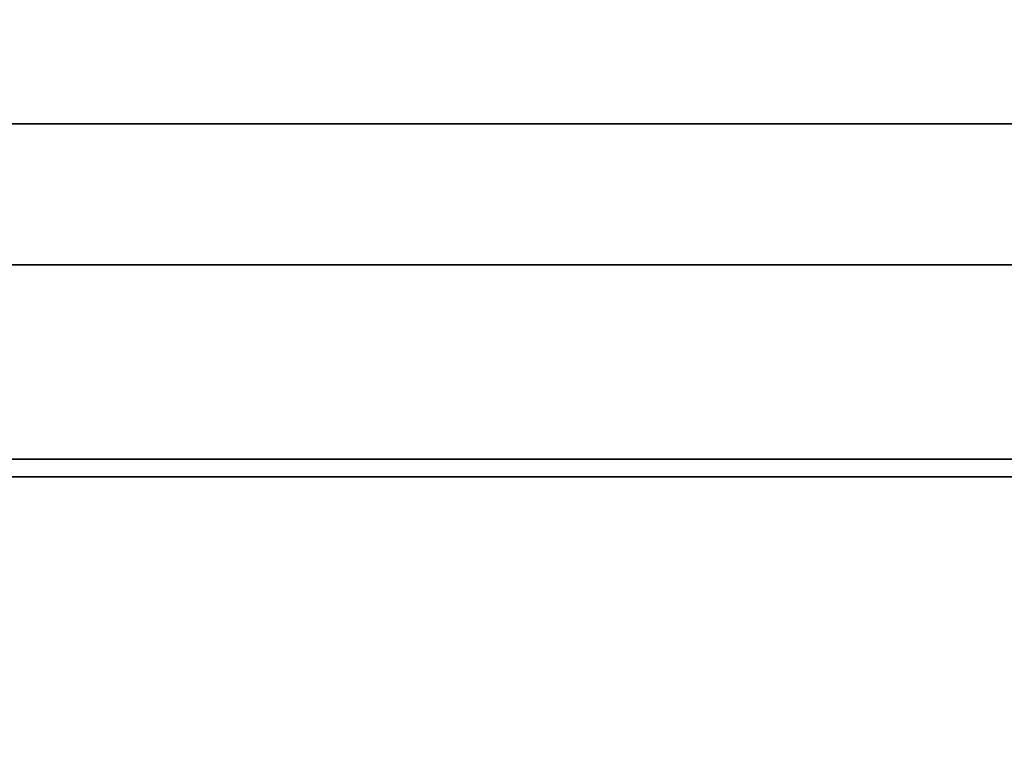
# Model space of a CAD drawing. Header units: millimetres. Extents: x -490 to 6690, y -115 to 132.
# Tile 521 of 656: x 2888 to 2902, y 12 to 22. Entities that reach past the tile are written whole.
import ezdxf

# ---------------------------------------------------------------- set-up
doc = ezdxf.new("R2010")
doc.units = ezdxf.units.MM
doc.layers.add('151', color=7, linetype='Continuous', true_color=0xffffff)

# ---------------------------------------------------------------- blocks, each defined once
blk = doc.blocks.new('UG_SURFACE_003')
at = {"layer": '151', "color": 252, "linetype": 'Continuous', "lineweight": 35}
for points in [[(3590, -6.2, 2202), (3590, 113.2, 2202), (2410, 113.2, 2202), (2410, -6.2, 2202)], [(2560, -6.2, 2052), (2560, 113.2, 2052), (3440, 113.2, 2052), (3440, -6.2, 2052)]]:
    blk.add_3dface(points, dxfattribs=at)
blk = doc.blocks.new('UG_SURFACE_187')
at = {"layer": '151', "color": 14, "linetype": 'Continuous', "lineweight": 35}
for points in [[(3417.3, 19, 2024.3), (3416, 19, 2023), (2584, 19, 2023), (2582.7, 19, 2024.3)], [(3417.3, -10, 2024.3), (3417.3, 19, 2024.3), (2582.7, 19, 2024.3), (2582.7, -10, 2024.3)], [(3416, 19, 2023), (3413.25, 16.25, 2020.25), (2586.75, 16.25, 2020.25), (2584, 19, 2023)], [(3413.25, 16.25, 2020.25), (3413.25, -22, 2020.25), (2586.75, -22, 2020.25), (2586.75, 16.25, 2020.25)]]:
    blk.add_3dface(points, dxfattribs=at)
blk = doc.blocks.new('UG_SURFACE_188')
at = {"layer": '151', "color": 7, "linetype": 'Continuous', "lineweight": 35}
for points in [[(2586.75, 16, 2020.25), (2586.75, -22, 2020.25), (3413.25, -22, 2020.25), (3413.25, 16, 2020.25)], [(3413, 16, 2020), (2587, 16, 2020), (2586.75, 16, 2020.25), (3413.25, 16, 2020.25)], [(3413, 16, 2020), (3413, -22, 2020), (2587, -22, 2020), (2587, 16, 2020)]]:
    blk.add_3dface(points, dxfattribs=at)
blk = doc.blocks.new('UG_SURFACE_214')
at = {"layer": '151', "color": 254, "linetype": 'Continuous', "lineweight": 35}
for points in [[(3423.25, 111.75, 2030.25), (2576.75, 111.75, 2030.25), (2576.75, -10, 2030.25), (3423.25, -10, 2030.25)], [(3401.25, 111.75, 2008.25), (3401.25, 4, 2008.25), (2598.75, 4, 2008.25), (2598.75, 111.75, 2008.25)], [(3417.5, 21, 2024.5), (3417.5, -8, 2024.5), (2582.5, -8, 2024.5), (2582.5, 21, 2024.5)], [(3417.5, 21, 2024.5), (2582.5, 21, 2024.5), (2587, 21, 2020), (3413, 21, 2020)], [(3413, 4, 2020), (3413, 21, 2020), (2587, 21, 2020), (2587, 4, 2020)]]:
    blk.add_3dface(points, dxfattribs=at)
blk = doc.blocks.new('UG_SURFACE_215')
at = {"layer": '151', "color": 7, "linetype": 'Continuous', "lineweight": 35}
for points in [[(3401.25, 4, 2008.25), (3401.25, 111.75, 2008.25), (2598.75, 111.75, 2008.25), (2598.75, 4, 2008.25)], [(2599, 4, 2008), (2599, 111.75, 2008), (3401, 111.75, 2008), (3401, 4, 2008)]]:
    blk.add_3dface(points, dxfattribs=at)

msp = doc.modelspace()

# ---------------------------------------------------------------- linework, layer by layer
at = {"layer": '151', "color": 253, "linetype": 'Continuous', "lineweight": -3}
for p, q in [((3417.5, 21, 2024.5), (2582.5, 21, 2024.5)), ((3413, 21, 2020), (2587, 21, 2020)), ((3417.3, 19, 2024.3), (2582.7, 19, 2024.3)), ((3416, 19, 2023), (2584, 19, 2023)), ((3413.25, 16.25, 2020.25), (2586.75, 16.25, 2020.25)), ((3413.25, 16, 2020.25), (2586.75, 16, 2020.25)), ((3413, 16, 2020), (2587, 16, 2020))]:
    msp.add_line(p, q, dxfattribs=at)

# ---------------------------------------------------------------- block references
for name in ['UG_SURFACE_215', 'UG_SURFACE_003', 'UG_SURFACE_214', 'UG_SURFACE_187', 'UG_SURFACE_188']:
    msp.add_blockref(name, (0, 0), dxfattribs=at)

doc.saveas('drawing.dxf')
